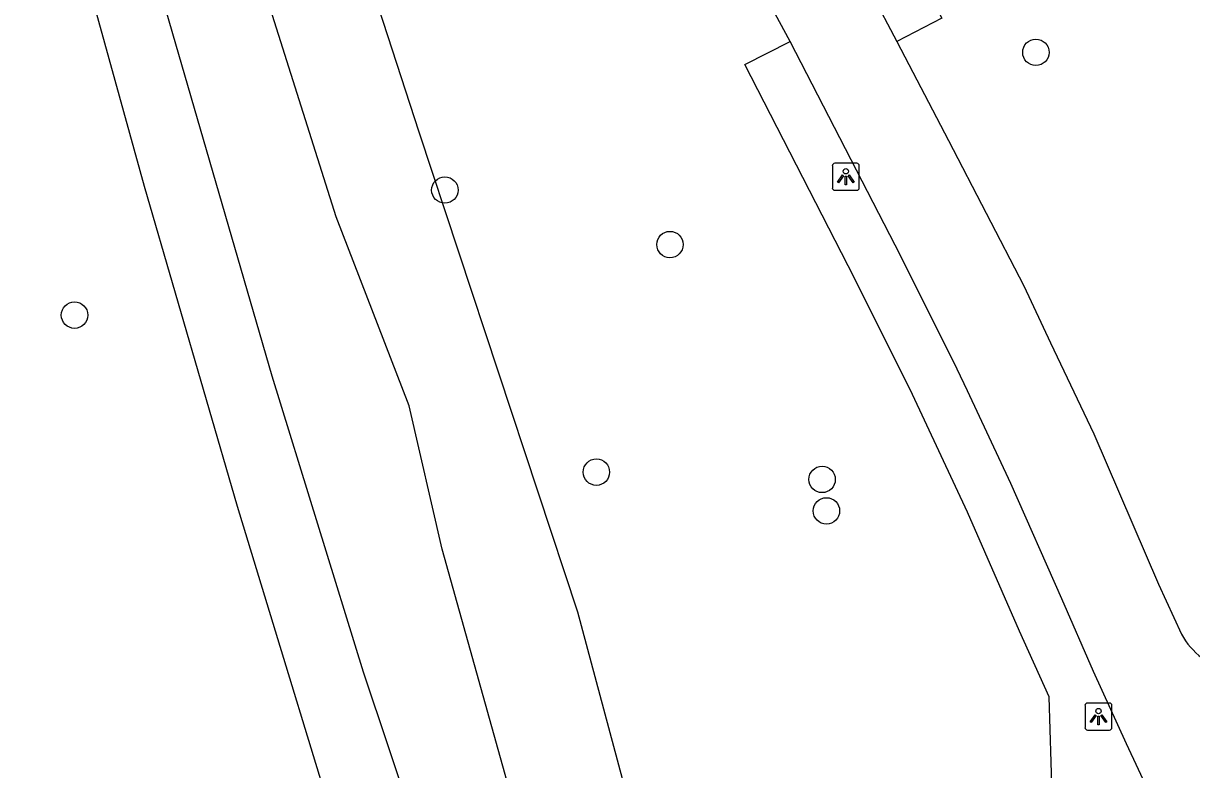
# Model space of a CAD drawing. Extents: x 156414 to 157775, y 382335 to 383765.
# Drawn here: x 157377.32 to 157420.52, y 382947.28 to 382974.86 of the extents above; entities that cross this region are included whole.
import ezdxf

# ---------------------------------------------------------------- set-up
doc = ezdxf.new("R2010")
doc.units = 0
for name, color, linetype in [('IMGEO_Boom', 7, 'Continuous'), ('IMGEO_Fietspad_gesloten', 7, 'Continuous'), ('IMGEO_Groenvoorziening', 7, 'Continuous'), ('IMGEO_Lichtpunt', 7, 'Continuous'), ('IMGEO_Voetpad_open', 7, 'Continuous'), ('IMGEO_Waterloop', 7, 'Continuous')]:
    doc.layers.add(name, color=color, linetype=linetype)

msp = doc.modelspace()

# ---------------------------------------------------------------- linework, layer by layer
at = {"layer": 'IMGEO_Boom'}
for centre in [(157414.759, 382973.793), (157392.903, 382968.704), (157401.227, 382966.688), (157379.207, 382964.081), (157398.505, 382958.278), (157406.851, 382958.008), (157407.012, 382956.843)]:
    msp.add_circle(centre, 0.489, dxfattribs=at)
at = {"layer": 'IMGEO_Fietspad_gesloten'}
for points in [[(157367.548, 383047.654), (157369.557, 383044.908), (157374.553, 383038.078), (157376.06, 383035.886), (157377.467, 383033.628), (157378.771, 383031.31), (157381.962, 383025.409), (157387.565, 383015.046), (157392.096, 383006.666), (157401.257, 382989.75), (157406.819, 382979.479), (157407.763, 382977.722), (157408.695, 382975.96), (157409.617, 382974.191)], [(157405.666, 382974.19), (157399.525, 382985.548), (157395.305, 382993.354), (157385.01, 383012.394), (157379.639, 383022.327), (157377.747, 383025.826), (157375.512, 383029.938), (157373.068, 383033.929), (157370.42, 383037.788), (157367.572, 383041.694), (157366.579, 383043.055)], [(157424.201, 382937.086), (157423.849, 382937.417), (157423.703, 382937.618), (157423.556, 382937.819), (157423.409, 382938.02), (157422.121, 382940.075), (157420.956, 382942.203), (157420.276, 382943.641), (157419.919, 382944.395), (157419.351, 382945.571), (157418.108, 382948.231), (157416.895, 382950.904), (157415.712, 382953.591), (157413.831, 382957.859), (157412.225, 382961.281), (157411.85, 382962.082), (157409.769, 382966.256), (157405.666, 382974.19)], [(157409.617, 382974.191), (157411.524, 382970.538), (157414.308, 382965.162), (157415.304, 382963.059), (157416.899, 382959.691), (157419.294, 382954.131), (157420.141, 382952.287)]]:
    msp.add_lwpolyline(points, dxfattribs=at)
msp.add_arc((157422.686, 382953.713), 2.917, 209.2542, 232.1204, dxfattribs=at)
at = {"layer": 'IMGEO_Groenvoorziening'}
for points in [[(157385.232, 382957.001), (157381.8, 382968.837), (157378.642, 382980.239), (157376.44, 382987.04), (157373.383, 382996.915), (157372.559, 382999.871), (157372.212, 383001.328), (157369.197, 383014.231), (157367.663, 383019.352), (157366.573, 383021.743), (157365.224, 383024.661), (157363.46, 383026.894), (157360.169, 383030.417), (157357.797, 383032.517), (157353.965, 383035.384)], [(157377.381, 383017.085), (157377.776, 383014.924), (157384.491, 382993.747), (157391.942, 382970.856), (157397.805, 382953.115), (157401.797, 382938.222), (157401.906, 382937.944)], [(157393.546, 382931.924), (157392.792, 382932.634), (157392.075, 382933.985), (157391.556, 382935.583), (157390.855, 382938.345), (157389.753, 382942.176), (157385.232, 382957.001)]]:
    msp.add_lwpolyline(points, dxfattribs=at)
at = {"layer": 'IMGEO_Lichtpunt'}
for p, q in [((157407.231, 382969.598), (157407.231, 382968.791)), ((157407.231, 382969.598), (157407.231, 382968.791)), ((157408.133, 382969.693), (157407.325, 382969.693)), ((157408.133, 382969.693), (157407.325, 382969.693)), ((157408.227, 382968.791), (157408.227, 382969.598)), ((157408.227, 382968.791), (157408.227, 382969.598)), ((157407.325, 382968.697), (157408.133, 382968.697)), ((157407.325, 382968.697), (157408.133, 382968.697)), ((157417.477, 382949.742), (157416.669, 382949.742)), ((157417.477, 382949.742), (157416.669, 382949.742)), ((157416.575, 382949.647), (157416.575, 382948.84)), ((157416.575, 382949.647), (157416.575, 382948.84)), ((157417.571, 382948.84), (157417.571, 382949.647)), ((157417.571, 382948.84), (157417.571, 382949.647)), ((157416.669, 382948.746), (157417.477, 382948.746)), ((157416.669, 382948.746), (157417.477, 382948.746))]:
    msp.add_line(p, q, dxfattribs=at)
for points in [[(157407.605, 382969.262), (157407.644, 382969.234), (157407.456, 382968.972), (157407.418, 382968.999), (157407.605, 382969.262)], [(157407.707, 382969.214), (157407.754, 382969.214), (157407.754, 382968.892), (157407.707, 382968.892), (157407.707, 382969.214)], [(157407.817, 382969.234), (157407.855, 382969.261), (157408.042, 382968.999), (157408.003, 382968.971), (157407.817, 382969.234)], [(157416.949, 382949.311), (157416.988, 382949.283), (157416.8, 382949.021), (157416.762, 382949.048), (157416.949, 382949.311)], [(157417.051, 382949.263), (157417.098, 382949.263), (157417.098, 382948.941), (157417.051, 382948.941), (157417.051, 382949.263)], [(157417.161, 382949.283), (157417.199, 382949.31), (157417.386, 382949.048), (157417.347, 382949.02), (157417.161, 382949.283)]]:
    msp.add_lwpolyline(points, dxfattribs=at)
for centre in [(157407.73, 382969.396), (157417.074, 382949.445)]:
    msp.add_circle(centre, 0.0994, dxfattribs=at)
for centre, start, end in [((157407.325, 382969.598), 90, 180), ((157407.325, 382969.598), 90, 180), ((157408.133, 382969.598), 0, 90), ((157408.133, 382969.598), 0, 90), ((157407.325, 382968.791), 180, 270), ((157407.325, 382968.791), 180, 270), ((157408.133, 382968.791), 270, 0), ((157408.133, 382968.791), 270, 360), ((157416.669, 382949.647), 90, 180), ((157416.669, 382949.647), 90, 180), ((157417.477, 382949.647), 0, 90), ((157417.477, 382949.647), 0, 90), ((157416.669, 382948.84), 180, 270), ((157416.669, 382948.84), 180, 270), ((157417.477, 382948.84), 270, 0), ((157417.477, 382948.84), 270, 360)]:
    msp.add_arc(centre, 0.0946, start, end, dxfattribs=at)
at = {"layer": 'IMGEO_Voetpad_open'}
for points in [[(157367.548, 383047.654), (157369.106, 383048.747), (157376.059, 383039.183), (157377.614, 383036.932), (157379.065, 383034.612), (157380.409, 383032.228), (157383.739, 383026.078), (157385.637, 383022.574), (157393.135, 383008.728), (157393.724, 383007.639), (157402.582, 382991.292), (157406.747, 382983.606), (157408.449, 382980.466), (157409.408, 382978.669), (157410.353, 382976.866), (157411.285, 382975.055), (157409.617, 382974.191)], [(157414.688, 382937.268), (157416.517, 382938.166), (157415.43, 382943.935), (157415.249, 382949.974), (157414.156, 382952.404), (157412.235, 382956.803), (157410.198, 382961.149), (157408.048, 382965.441), (157403.99, 382973.342), (157405.666, 382974.19)]]:
    msp.add_lwpolyline(points, dxfattribs=at)
at = {"layer": 'IMGEO_Waterloop'}
msp.add_lwpolyline([(157382.467, 382975.732), (157386.501, 382961.831), (157389.885, 382950.895), (157393.612, 382939.752), (157392.523, 382937.769), (157394.536, 382936.807), (157395.588, 382938.625), (157395.616, 382937.276), (157395.885, 382936.102), (157397.605, 382936.536), (157397.336, 382937.732), (157397.434, 382938.865), (157392.806, 382955.433), (157391.584, 382960.723), (157388.885, 382967.709), (157385.544, 382978.289)], dxfattribs=at)

doc.saveas('drawing.dxf')
